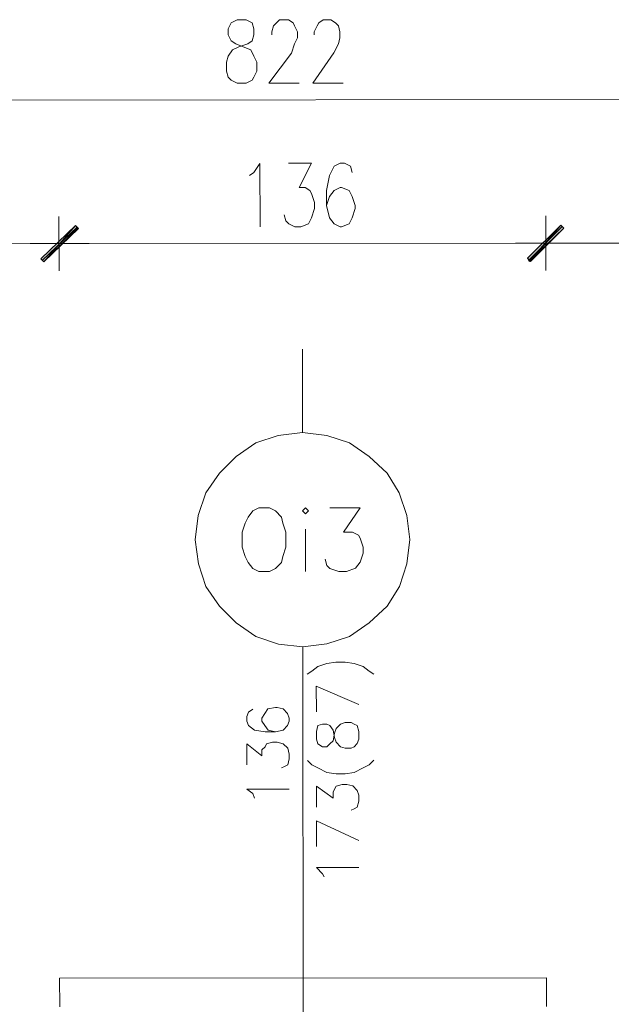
# Model space of a CAD drawing. Header units: inches. Extents: x -5850 to 5646, y 8947 to 13007.
# Tile 443 of 548: x -2538 to -2372, y 12582 to 12857. Entities that reach past the tile are written whole.
import ezdxf

# ---------------------------------------------------------------- set-up
doc = ezdxf.new("R2010")
doc.units = ezdxf.units.IN
doc.header["$MEASUREMENT"] = 0
doc.layers.add('at_Entity', color=7, linetype='Continuous')
doc.layers.add('at_Solid', color=7, linetype='Continuous')

msp = doc.modelspace()

# ---------------------------------------------------------------- hatches: boundary and pattern name
at = {"layer": 'at_Solid', "lineweight": 20}
for points in [[(-2522.02, 12799.52), (-2530.88, 12789.37), (-2531.73, 12790.22)], [(-2531.73, 12790.22), (-2530.88, 12789.37), (-2522.02, 12799.52)], [(-2521.6, 12798.67), (-2522.02, 12799.52), (-2530.88, 12789.37)], [(-2530.88, 12789.37), (-2522.02, 12799.52), (-2521.17, 12798.68)], [(-2386.43, 12799.64), (-2395.3, 12789.49), (-2395.71, 12790.34)], [(-2395.71, 12790.34), (-2394.87, 12789.49), (-2386.43, 12799.64)], [(-2385.58, 12798.8), (-2386.43, 12799.64), (-2395.3, 12789.49)], [(-2394.87, 12789.49), (-2386.43, 12799.64), (-2385.58, 12798.8)]]:
    msp.add_hatch(color=7, dxfattribs=at).paths.add_polyline_path(points)

# ---------------------------------------------------------------- linework, layer by layer
at = {"layer": 'at_Entity', "color": 7, "lineweight": 20}
for p, q in [((-2478.57, 12856.16), (-2479.41, 12854.47)), ((-2476.88, 12857.01), (-2478.57, 12856.16)), ((-2474.34, 12857.01), (-2476.88, 12857.01)), ((-2472.65, 12856.16), (-2474.34, 12857.01)), ((-2472.22, 12854.47), (-2472.65, 12856.16)), ((-2467.15, 12853.63), (-2466.74, 12855.32)), ((-2466.74, 12855.32), (-2465.89, 12856.17)), ((-2465.89, 12856.17), (-2465.05, 12857.02)), ((-2465.05, 12857.02), (-2462.51, 12857.02)), ((-2462.51, 12857.02), (-2461.25, 12856.17)), ((-2461.25, 12856.17), (-2460.83, 12855.33)), ((-2460.83, 12855.33), (-2459.98, 12853.64)), ((-2455.33, 12853.65), (-2454.49, 12855.34)), ((-2454.49, 12855.34), (-2454.06, 12856.18)), ((-2454.06, 12856.18), (-2452.8, 12857.03)), ((-2452.8, 12857.03), (-2450.69, 12857.03)), ((-2450.69, 12857.03), (-2449.42, 12856.18)), ((-2449.42, 12856.18), (-2448.58, 12855.34)), ((-2448.58, 12855.34), (-2448.15, 12853.65)), ((-2479.41, 12854.47), (-2479.41, 12852.78)), ((-2479.41, 12852.78), (-2478.56, 12851.09)), ((-2472.65, 12851.1), (-2472.22, 12852.78)), ((-2472.22, 12852.78), (-2472.22, 12854.47)), ((-2467.15, 12852.79), (-2467.15, 12853.63)), ((-2459.98, 12853.64), (-2459.98, 12851.95)), ((-2455.33, 12852.8), (-2455.33, 12853.65)), ((-2448.15, 12853.65), (-2448.15, 12851.96)), ((-2478.56, 12851.09), (-2477.29, 12850.25)), ((-2477.29, 12850.25), (-2475.18, 12849.4)), ((-2476.45, 12849.4), (-2473.92, 12850.25)), ((-2473.92, 12850.25), (-2472.65, 12851.1)), ((-2460.82, 12850.26), (-2461.66, 12847.72)), ((-2459.98, 12851.95), (-2460.82, 12850.26)), ((-2448.57, 12850.27), (-2449.83, 12847.73)), ((-2448.15, 12851.96), (-2448.57, 12850.27)), ((-2479.4, 12846.87), (-2478.14, 12848.56)), ((-2478.14, 12848.56), (-2476.45, 12849.4)), ((-2475.18, 12849.4), (-2473.07, 12848.56)), ((-2473.07, 12848.56), (-2472.22, 12846.87)), ((-2461.66, 12847.72), (-2467.99, 12839.27)), ((-2449.83, 12847.73), (-2455.74, 12839.28)), ((-2479.82, 12845.18), (-2479.4, 12846.87)), ((-2479.82, 12842.64), (-2479.82, 12845.18)), ((-2472.22, 12846.87), (-2471.37, 12845.18)), ((-2471.37, 12845.18), (-2471.37, 12842.65)), ((-2479.39, 12840.95), (-2479.82, 12842.64)), ((-2471.37, 12842.65), (-2472.21, 12840.96)), ((-2478.55, 12840.11), (-2479.39, 12840.95)), ((-2476.86, 12839.26), (-2478.55, 12840.11)), ((-2474.32, 12839.26), (-2476.86, 12839.26)), ((-2472.64, 12840.11), (-2474.32, 12839.26)), ((-2472.21, 12840.96), (-2472.64, 12840.11)), ((-2467.99, 12839.27), (-2459.54, 12839.28)), ((-2455.74, 12839.28), (-2447.29, 12839.29)), ((-2868, 12834.27), (-2059.11, 12834.99)), ((-2472.19, 12814.34), (-2470.51, 12816.88)), ((-2470.51, 12816.88), (-2470.49, 12799.14)), ((-2462.48, 12816.89), (-2456.14, 12816.9)), ((-2456.14, 12816.9), (-2459.52, 12810.13)), ((-2448.12, 12816.9), (-2449.81, 12816.05)), ((-2446.85, 12816.9), (-2448.12, 12816.9)), ((-2445.16, 12816.06), (-2446.85, 12816.9)), ((-2473.46, 12813.5), (-2472.19, 12814.34)), ((-2449.81, 12816.05), (-2451.07, 12813.52)), ((-2444.74, 12814.37), (-2445.16, 12816.06)), ((-2451.07, 12813.52), (-2451.91, 12809.29)), ((-2459.52, 12810.13), (-2457.83, 12810.14)), ((-2457.83, 12810.14), (-2456.56, 12809.29)), ((-2456.56, 12809.29), (-2456.13, 12808.45)), ((-2451.91, 12809.29), (-2451.91, 12805.07)), ((-2449.8, 12809.3), (-2451.06, 12807.6)), ((-2448.11, 12810.14), (-2449.8, 12809.3)), ((-2447.69, 12810.14), (-2448.11, 12810.14)), ((-2445.58, 12809.3), (-2447.69, 12810.14)), ((-2444.73, 12807.61), (-2445.58, 12809.3)), ((-2456.13, 12808.45), (-2455.29, 12805.91)), ((-2455.29, 12805.91), (-2455.29, 12804.22)), ((-2451.06, 12807.6), (-2451.91, 12805.07)), ((-2443.88, 12805.08), (-2444.73, 12807.61)), ((-2455.29, 12804.22), (-2456.13, 12801.69)), ((-2451.91, 12805.07), (-2451.06, 12801.69)), ((-2444.72, 12801.7), (-2443.88, 12804.23)), ((-2443.88, 12804.23), (-2443.88, 12805.08)), ((-2526.67, 12802.05), (-2526.66, 12786.84)), ((-2526.66, 12786.84), (-2526.67, 12802.05)), ((-2463.31, 12800.83), (-2463.74, 12802.52)), ((-2462.46, 12799.99), (-2463.31, 12800.83)), ((-2456.13, 12801.69), (-2456.97, 12800)), ((-2451.06, 12801.69), (-2449.79, 12800)), ((-2445.57, 12800.01), (-2444.72, 12801.7)), ((-2390.66, 12802.17), (-2390.64, 12786.96)), ((-2390.64, 12786.96), (-2390.66, 12802.17)), ((-2531.73, 12790.22), (-2522.02, 12799.52)), ((-2522.02, 12799.52), (-2531.73, 12790.22)), ((-2531.3, 12789.79), (-2521.6, 12799.09)), ((-2521.6, 12799.09), (-2531.3, 12789.79)), ((-2522.02, 12799.52), (-2530.88, 12789.37)), ((-2522.02, 12799.52), (-2530.88, 12789.37)), ((-2530.88, 12789.37), (-2522.02, 12799.52)), ((-2530.88, 12789.37), (-2522.02, 12799.52)), ((-2521.17, 12798.68), (-2530.88, 12789.37)), ((-2530.88, 12789.37), (-2521.6, 12798.67)), ((-2521.6, 12798.67), (-2522.02, 12799.52)), ((-2522.02, 12799.52), (-2521.17, 12798.68)), ((-2460.78, 12799.15), (-2462.46, 12799.99)), ((-2459.08, 12799.15), (-2460.78, 12799.15)), ((-2456.97, 12800), (-2459.08, 12799.15)), ((-2449.79, 12800), (-2448.1, 12799.16)), ((-2448.1, 12799.16), (-2447.68, 12799.16)), ((-2447.68, 12799.16), (-2445.57, 12800.01)), ((-2395.71, 12790.34), (-2386.43, 12799.64)), ((-2386.43, 12799.64), (-2395.71, 12790.34)), ((-2386.43, 12799.64), (-2395.3, 12789.49)), ((-2386.43, 12799.64), (-2395.3, 12789.49)), ((-2395.3, 12789.92), (-2386.01, 12799.21)), ((-2386.01, 12799.21), (-2395.3, 12789.92)), ((-2395.3, 12789.49), (-2385.58, 12798.8)), ((-2394.87, 12789.49), (-2386.43, 12799.64)), ((-2394.87, 12789.49), (-2386.43, 12799.64)), ((-2385.58, 12798.8), (-2394.87, 12789.49)), ((-2385.58, 12798.8), (-2386.43, 12799.64)), ((-2386.43, 12799.64), (-2385.58, 12798.8)), ((-2667.75, 12794.32), (-2532.16, 12794.44)), ((-2534.69, 12794.44), (-2518.22, 12794.45)), ((-2518.22, 12794.45), (-2534.69, 12794.44)), ((-2520.75, 12794.45), (-2396.14, 12794.56)), ((-2399.1, 12794.56), (-2382.62, 12794.57)), ((-2382.62, 12794.57), (-2399.1, 12794.56)), ((-2385.16, 12794.57), (-2249.57, 12794.69)), ((-2530.88, 12789.37), (-2531.73, 12790.22)), ((-2531.73, 12790.22), (-2530.88, 12789.37)), ((-2395.3, 12789.49), (-2395.71, 12790.34)), ((-2395.71, 12790.34), (-2394.87, 12789.49)), ((-2458.61, 12741.71), (-2458.63, 12764.94)), ((-2465.37, 12740.85), (-2471.7, 12738.74)), ((-2458.61, 12741.71), (-2465.37, 12740.85)), ((-2451.85, 12740.87), (-2458.61, 12741.71)), ((-2445.52, 12738.76), (-2451.85, 12740.87)), ((-2471.7, 12738.74), (-2477.19, 12734.93)), ((-2440.02, 12734.96), (-2445.52, 12738.76)), ((-2477.19, 12734.93), (-2481.83, 12730.28)), ((-2434.95, 12730.32), (-2440.02, 12734.96)), ((-2481.83, 12730.28), (-2485.63, 12724.79)), ((-2431.56, 12724.83), (-2434.95, 12730.32)), ((-2485.63, 12724.79), (-2487.73, 12718.45)), ((-2429.44, 12718.5), (-2431.56, 12724.83)), ((-2470.84, 12720.57), (-2472.53, 12719.73)), ((-2467.88, 12720.57), (-2470.84, 12720.57)), ((-2466.19, 12719.73), (-2467.88, 12720.57)), ((-2457.75, 12720.58), (-2458.59, 12719.74)), ((-2456.9, 12719.74), (-2457.75, 12720.58)), ((-2450.99, 12720.59), (-2442.54, 12720.6)), ((-2442.54, 12720.6), (-2447.18, 12713.84)), ((-2487.73, 12718.45), (-2488.58, 12711.69)), ((-2473.8, 12718.04), (-2474.64, 12716.35)), ((-2472.53, 12719.73), (-2473.8, 12718.04)), ((-2464.5, 12718.05), (-2466.19, 12719.73)), ((-2464.08, 12716.36), (-2464.5, 12718.05)), ((-2458.59, 12719.74), (-2457.74, 12718.9)), ((-2457.74, 12718.9), (-2456.9, 12719.74)), ((-2428.6, 12711.74), (-2429.44, 12718.5)), ((-2474.64, 12716.35), (-2475.48, 12713.82)), ((-2463.23, 12713.83), (-2464.08, 12716.36)), ((-2475.48, 12713.82), (-2475.47, 12709.59)), ((-2463.23, 12709.6), (-2463.23, 12713.83)), ((-2457.74, 12714.67), (-2457.73, 12702.85)), ((-2447.18, 12713.84), (-2444.65, 12713.84)), ((-2444.65, 12713.84), (-2442.96, 12713)), ((-2442.96, 12713), (-2442.53, 12712.15)), ((-2488.58, 12711.69), (-2487.72, 12704.93)), ((-2475.47, 12709.59), (-2474.63, 12707.05)), ((-2464.07, 12707.06), (-2463.23, 12709.6)), ((-2442.53, 12712.15), (-2441.69, 12709.62)), ((-2441.69, 12709.62), (-2441.69, 12707.93)), ((-2429.43, 12704.98), (-2428.6, 12711.74)), ((-2474.63, 12707.05), (-2473.79, 12705.36)), ((-2464.49, 12705.37), (-2464.07, 12707.06)), ((-2441.69, 12707.93), (-2442.53, 12705.39)), ((-2487.72, 12704.93), (-2485.6, 12698.6)), ((-2473.79, 12705.36), (-2472.51, 12703.68)), ((-2466.18, 12703.69), (-2464.49, 12705.37)), ((-2451.82, 12704.54), (-2452.24, 12706.23)), ((-2450.97, 12703.7), (-2451.82, 12704.54)), ((-2442.53, 12705.39), (-2443.79, 12703.71)), ((-2431.54, 12698.65), (-2429.43, 12704.98)), ((-2472.51, 12703.68), (-2470.82, 12702.83)), ((-2470.82, 12702.83), (-2467.87, 12702.84)), ((-2467.87, 12702.84), (-2466.18, 12703.69)), ((-2448.44, 12702.85), (-2450.97, 12703.7)), ((-2446.33, 12702.86), (-2448.44, 12702.85)), ((-2443.79, 12703.71), (-2446.33, 12702.86)), ((-2485.6, 12698.6), (-2481.8, 12693.11)), ((-2434.91, 12693.15), (-2431.54, 12698.65)), ((-2481.8, 12693.11), (-2477.15, 12688.47)), ((-2439.98, 12688.5), (-2434.91, 12693.15)), ((-2477.15, 12688.47), (-2471.65, 12684.67)), ((-2445.47, 12684.69), (-2439.98, 12688.5)), ((-2471.65, 12684.67), (-2465.32, 12682.56)), ((-2465.32, 12682.56), (-2458.56, 12681.73)), ((-2458.56, 12681.73), (-2451.8, 12682.57)), ((-2451.8, 12682.57), (-2445.47, 12684.69)), ((-2458.42, 12530.51), (-2458.56, 12681.73)), ((-2454.33, 12676.24), (-2451.8, 12677.08)), ((-2451.8, 12677.08), (-2449.26, 12677.51)), ((-2449.26, 12677.51), (-2446.73, 12677.51)), ((-2446.73, 12677.51), (-2444.19, 12677.09)), ((-2444.19, 12677.09), (-2441.66, 12676.25)), ((-2457.28, 12674.12), (-2456.02, 12674.97)), ((-2456.02, 12674.97), (-2454.33, 12676.24)), ((-2441.66, 12676.25), (-2439.97, 12674.98)), ((-2439.97, 12674.98), (-2438.69, 12674.14)), ((-2454.74, 12663.57), (-2454.75, 12670.74)), ((-2454.75, 12670.74), (-2442.91, 12665.69)), ((-2473.75, 12663.55), (-2474.17, 12662.28)), ((-2472.48, 12664.39), (-2473.75, 12663.55)), ((-2469.1, 12663.13), (-2469.94, 12661.86)), ((-2468.26, 12664.4), (-2469.1, 12663.13)), ((-2466.14, 12664.82), (-2468.26, 12664.4)), ((-2465.72, 12664.82), (-2466.14, 12664.82)), ((-2464.03, 12664.4), (-2465.72, 12664.82)), ((-2462.76, 12663.14), (-2464.03, 12664.4)), ((-2462.34, 12661.87), (-2462.76, 12663.14)), ((-2474.17, 12662.28), (-2474.17, 12661.01)), ((-2474.17, 12661.01), (-2473.75, 12659.75)), ((-2469.94, 12661.86), (-2469.94, 12661.02)), ((-2469.94, 12661.02), (-2469.1, 12659.75)), ((-2462.76, 12659.76), (-2462.34, 12661.02)), ((-2462.34, 12661.02), (-2462.34, 12661.87)), ((-2453.05, 12660.19), (-2454.31, 12659.77)), ((-2451.78, 12660.19), (-2453.05, 12660.19)), ((-2450.93, 12659.77), (-2451.78, 12660.19)), ((-2449.24, 12658.92), (-2447.98, 12660.19)), ((-2447.98, 12660.19), (-2446.71, 12660.61)), ((-2446.71, 12660.61), (-2445.02, 12660.62)), ((-2445.02, 12660.62), (-2444.17, 12660.2)), ((-2444.17, 12660.2), (-2443.33, 12659.77)), ((-2473.75, 12659.75), (-2472.05, 12658.48)), ((-2472.05, 12658.48), (-2469.09, 12658.06)), ((-2469.1, 12659.75), (-2468.25, 12658.49)), ((-2469.09, 12658.06), (-2466.14, 12658.06)), ((-2468.25, 12658.49), (-2466.14, 12658.06)), ((-2466.14, 12658.06), (-2464.02, 12658.49)), ((-2464.02, 12658.49), (-2462.76, 12659.76)), ((-2454.31, 12659.77), (-2454.73, 12658.08)), ((-2454.73, 12658.08), (-2454.73, 12655.96)), ((-2450.09, 12658.5), (-2450.93, 12659.77)), ((-2449.66, 12656.39), (-2450.09, 12658.5)), ((-2450.09, 12655.54), (-2449.66, 12657.66)), ((-2449.66, 12657.66), (-2449.24, 12658.92)), ((-2443.33, 12659.77), (-2442.91, 12658.09)), ((-2442.91, 12658.09), (-2442.9, 12655.97)), ((-2474.15, 12648.76), (-2474.16, 12654.68)), ((-2474.16, 12654.68), (-2469.94, 12651.3)), ((-2469.09, 12653.84), (-2468.67, 12654.68)), ((-2468.67, 12654.68), (-2466.98, 12655.11)), ((-2466.98, 12655.11), (-2465.71, 12655.11)), ((-2465.71, 12655.11), (-2464.02, 12654.69)), ((-2464.02, 12654.69), (-2462.75, 12653.42)), ((-2454.73, 12655.96), (-2454.31, 12654.7)), ((-2454.31, 12654.7), (-2453.04, 12653.85)), ((-2451.77, 12653.85), (-2450.93, 12654.7)), ((-2450.93, 12654.7), (-2450.09, 12655.54)), ((-2449.24, 12655.12), (-2449.66, 12656.39)), ((-2447.97, 12653.85), (-2449.24, 12655.12)), ((-2443.33, 12654.71), (-2444.17, 12653.86)), ((-2442.9, 12655.97), (-2443.33, 12654.71)), ((-2469.94, 12652.99), (-2469.09, 12653.84)), ((-2469.94, 12651.3), (-2469.94, 12652.99)), ((-2462.75, 12653.42), (-2462.33, 12651.73)), ((-2462.33, 12651.73), (-2462.33, 12650.46)), ((-2453.04, 12653.85), (-2451.77, 12653.85)), ((-2446.71, 12653.44), (-2447.97, 12653.85)), ((-2445.02, 12653.44), (-2446.71, 12653.44)), ((-2444.17, 12653.86), (-2445.02, 12653.44)), ((-2462.33, 12650.46), (-2462.75, 12648.77)), ((-2457.26, 12650.05), (-2455.99, 12648.78)), ((-2439.94, 12648.79), (-2438.67, 12650.06)), ((-2463.6, 12648.35), (-2464.44, 12647.93)), ((-2462.75, 12648.77), (-2463.6, 12648.35)), ((-2455.99, 12648.78), (-2454.3, 12647.94)), ((-2454.3, 12647.94), (-2451.77, 12646.67)), ((-2451.77, 12646.67), (-2449.23, 12646.25)), ((-2449.23, 12646.25), (-2446.7, 12646.25)), ((-2446.7, 12646.25), (-2444.16, 12646.68)), ((-2444.16, 12646.68), (-2441.63, 12647.95)), ((-2441.63, 12647.95), (-2439.94, 12648.79)), ((-2474.15, 12642), (-2462.32, 12642.01)), ((-2472.46, 12640.74), (-2474.15, 12642)), ((-2472.03, 12639.47), (-2472.46, 12640.74)), ((-2454.72, 12636.95), (-2454.72, 12642.87)), ((-2454.72, 12642.87), (-2450.07, 12639.49)), ((-2450.07, 12641.18), (-2449.65, 12642.03)), ((-2450.07, 12639.49), (-2450.07, 12641.18)), ((-2449.65, 12642.03), (-2449.23, 12642.87)), ((-2449.23, 12642.87), (-2447.54, 12643.3)), ((-2447.54, 12643.3), (-2446.27, 12643.3)), ((-2446.27, 12643.3), (-2444.58, 12642.88)), ((-2444.58, 12642.88), (-2443.32, 12641.61)), ((-2443.32, 12641.61), (-2442.89, 12640.35)), ((-2442.89, 12638.65), (-2443.31, 12636.96)), ((-2442.89, 12640.35), (-2442.89, 12638.65)), ((-2444.15, 12636.54), (-2445, 12636.12)), ((-2443.31, 12636.96), (-2444.15, 12636.54)), ((-2454.71, 12625.97), (-2454.71, 12633.15)), ((-2454.71, 12633.15), (-2442.88, 12627.67)), ((-2454.7, 12620.06), (-2442.87, 12620.07)), ((-2453.01, 12618.37), (-2454.7, 12620.06)), ((-2452.58, 12617.53), (-2453.01, 12618.37)), ((-2390.47, 12589.28), (-2526.48, 12589.16)), ((-2526.48, 12589.16), (-2526.47, 12581.13)), ((-2390.46, 12581.26), (-2390.47, 12589.28))]:
    msp.add_line(p, q, dxfattribs=at)

doc.saveas('drawing.dxf')
